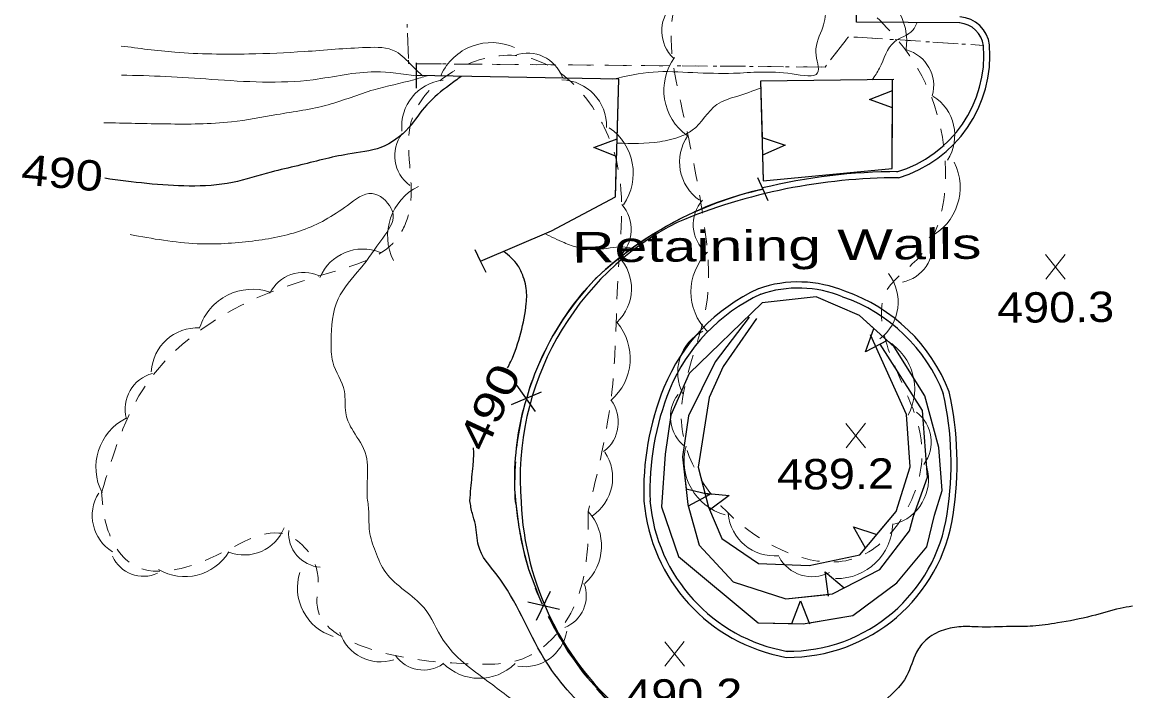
# Model space of a CAD drawing. Extents: x 2362213 to 2366494, y 6968794 to 6978110.
# Drawn here: x 2364062.7 to 2364237.1, y 6971922.6 to 6972028.3 of the extents above; entities that cross this region are included whole.
import ezdxf
from ezdxf.enums import TextEntityAlignment as Align

# ---------------------------------------------------------------- set-up
doc = ezdxf.new("R2010")
doc.units = 0
doc.header["$LTSCALE"] = 1.9
for name, pattern in [('DOTTED', [1.5, 0.3, -1.2]), ('LONG_DASH_SHORT_DASH', [9.9, 6, -1.2, 1.5, -1.2]), ('SHORT_DASHED', [2.7, 1.5, -1.2])]:
    doc.linetypes.add(name, pattern=pattern)
for name, color, linetype, lineweight in [('13', 7, 'Continuous', 13), ('17', 7, 'Continuous', 25), ('18', 7, 'Continuous', 25), ('2', 7, 'Continuous', 25), ('29', 7, 'Continuous', 13), ('31', 7, 'Continuous', 25), ('35', 7, 'Continuous', 13)]:
    doc.layers.add(name, color=color, linetype=linetype, lineweight=lineweight)

msp = doc.modelspace()

# ---------------------------------------------------------------- linework, layer by layer
at = {"layer": '13'}
for p, q in [((2364123.667, 6972022.558), (2364123.509, 6972026.556)), ((2364192.762, 6972025.506), (2364190.332, 6972022.333)), ((2364198.51, 6972025.661), (2364194.518, 6972025.913)), ((2364204.494, 6972025.268), (2364200.501, 6972025.53)), ((2364210.479, 6972024.875), (2364206.485, 6972025.137)), ((2364214.461, 6972024.613), (2364212.47, 6972024.744)), ((2364128.884, 6972021.698), (2364124.885, 6972021.73)), ((2364134.885, 6972021.645), (2364130.885, 6972021.677)), ((2364140.886, 6972021.602), (2364136.885, 6972021.634)), ((2364146.888, 6972021.549), (2364142.886, 6972021.581)), ((2364152.887, 6972021.507), (2364148.888, 6972021.539)), ((2364158.888, 6972021.454), (2364154.888, 6972021.486)), ((2364164.889, 6972021.411), (2364160.888, 6972021.443)), ((2364170.89, 6972021.358), (2364166.89, 6972021.39)), ((2364176.89, 6972021.315), (2364172.89, 6972021.347)), ((2364182.891, 6972021.262), (2364178.89, 6972021.294)), ((2364188.893, 6972021.209), (2364184.891, 6972021.241))]:
    msp.add_line(p, q, dxfattribs=at)
at = {"layer": '13', "linetype": 'DOTTED'}
msp.add_lwpolyline([(2364214.461, 6972024.613), (2364193.147, 6972026), (2364189.473, 6972021.205), (2364123.705, 6972021.739), (2364123.338, 6972030.825)], dxfattribs=at)
at = {"layer": '17'}
for p, q in [((2364144.63, 6971969.836), (2364139.918, 6971967.84)), ((2364143.759, 6971966.746), (2364140.778, 6971970.919)), ((2364143.893, 6971933.786), (2364146.109, 6971938.397)), ((2364142.505, 6971936.673), (2364147.497, 6971935.51))]:
    msp.add_line(p, q, dxfattribs=at)
for points in [[(2364178.798, 6972003.742), (2364179.615, 6972001.92), (2364180.432, 6972000.098)], [(2364142.842, 6971970.549), (2364143.067, 6971971.201), (2364143.34, 6971971.953), (2364143.622, 6971972.706), (2364143.925, 6971973.459), (2364144.238, 6971974.202), (2364144.561, 6971974.935), (2364144.904, 6971975.658), (2364145.248, 6971976.382), (2364145.611, 6971977.095), (2364145.994, 6971977.809), (2364146.387, 6971978.513), (2364146.781, 6971979.217), (2364147.194, 6971979.899), (2364147.618, 6971980.584), (2364148.051, 6971981.258), (2364148.505, 6971981.922), (2364148.969, 6971982.587), (2364149.432, 6971983.241), (2364149.915, 6971983.876), (2364150.409, 6971984.52), (2364150.913, 6971985.145), (2364151.428, 6971985.76), (2364151.952, 6971986.365), (2364152.496, 6971986.97), (2364153.041, 6971987.556), (2364153.387, 6971987.919), (2364154.101, 6971988.586), (2364154.825, 6971989.243), (2364155.568, 6971989.88), (2364156.313, 6971990.507), (2364157.077, 6971991.125), (2364157.841, 6971991.722), (2364158.625, 6971992.32), (2364159.41, 6971992.887), (2364160.215, 6971993.445), (2364161.03, 6971993.993), (2364161.845, 6971994.521), (2364162.67, 6971995.049), (2364163.515, 6971995.547), (2364164.36, 6971996.035), (2364165.217, 6971996.503), (2364166.072, 6971996.971), (2364166.948, 6971997.409), (2364167.824, 6971997.838), (2364168.71, 6971998.256), (2364169.607, 6971998.645), (2364170.503, 6971999.033), (2364171.41, 6971999.402), (2364172.316, 6971999.741), (2364173.232, 6972000.079), (2364174.159, 6972000.398), (2364175.096, 6972000.697), (2364176.024, 6972000.986), (2364176.961, 6972001.255), (2364177.909, 6972001.504), (2364178.857, 6972001.743), (2364179.615, 6972001.92)], [(2364140.607, 6971952.207), (2364140.549, 6971953.006), (2364140.501, 6971953.816), (2364140.474, 6971954.615), (2364140.456, 6971955.415), (2364140.458, 6971956.224), (2364140.471, 6971957.024), (2364140.493, 6971957.835), (2364140.535, 6971958.635), (2364140.588, 6971959.436), (2364140.66, 6971960.236), (2364140.742, 6971961.037), (2364140.835, 6971961.828), (2364140.947, 6971962.629), (2364141.07, 6971963.42), (2364141.212, 6971964.212), (2364141.365, 6971965.003), (2364141.527, 6971965.795), (2364141.7, 6971966.577), (2364141.835, 6971967.088)], [(2364140.607, 6971952.207), (2364141.122, 6971948.491), (2364141.817, 6971944.797), (2364142.615, 6971941.834), (2364144.216, 6971937.709)], [(2364145.757, 6971934.454), (2364146.287, 6971933.339), (2364148.86, 6971928.854), (2364151.919, 6971924.663), (2364156.184, 6971919.982), (2364158.544, 6971917.925), (2364161.111, 6971916.079), (2364165.688, 6971913.473), (2364170.42, 6971911.178), (2364173.935, 6971909.512), (2364175.731, 6971908.809), (2364177.606, 6971908.297), (2364181.821, 6971907.817), (2364186.042, 6971907.717), (2364194.455, 6971907.597), (2364195.065, 6971907.603)]]:
    msp.add_lwpolyline(points, dxfattribs=at)
at = {"layer": '17', "linetype": 'LONG_DASH_SHORT_DASH'}
for centre, radius, start, end in [((2364191.92, 6971947.301), 55.987, 102.69557, 133.49056), ((2364186.52, 6971955.919), 46.063, 135.99587, 184.62317)]:
    msp.add_arc(centre, radius, start, end, dxfattribs=at)
msp.add_spline([(2364140.607, 6971952.207), (2364141.817, 6971944.797), (2364146.287, 6971933.339), (2364151.919, 6971924.663), (2364161.111, 6971916.079), (2364170.42, 6971911.178), (2364177.606, 6971908.297), (2364186.042, 6971907.717), (2364202.853, 6971907.687)], degree=3, dxfattribs=at)
at = {"layer": '18'}
for p, q in [((2364200.087, 6972017.506), (2364200.091, 6972019.236)), ((2364179.584, 6972007.279), (2364179.702, 6972003.24)), ((2364197.636, 6971947.319), (2364200.671, 6971950.958))]:
    msp.add_line(p, q, dxfattribs=at)
for points in [[(2364124.921, 6972017.88), (2364124.922, 6972019.88), (2364124.923, 6972021.88)], [(2364135.061, 6971990.534), (2364146.267, 6971995.342), (2364156.365, 6972000.719), (2364156.869, 6972019.264), (2364124.923, 6972019.85)], [(2364156.608, 6972009.85), (2364156.869, 6972019.264), (2364124.923, 6972019.85)], [(2364200.291, 6972019.238), (2364179.242, 6972018.997), (2364179.702, 6972003.24)], [(2364200.291, 6972019.238), (2364179.242, 6972018.997), (2364179.508, 6972010.049)], [(2364179.702, 6972003.24), (2364200.045, 6972005.174), (2364200.091, 6972019.236)], [(2364200.074, 6972014.736), (2364196.451, 6972016.071), (2364200.087, 6972017.506)], [(2364179.702, 6972003.24), (2364200.045, 6972005.174), (2364200.074, 6972014.736)], [(2364156.535, 6972007.08), (2364152.941, 6972008.496), (2364156.608, 6972009.85)], [(2364179.508, 6972010.049), (2364183.169, 6972008.833), (2364179.584, 6972007.279)], [(2364135.061, 6971990.534), (2364146.267, 6971995.342), (2364156.365, 6972000.719), (2364156.535, 6972007.08)], [(2364135.938, 6971988.743), (2364135.061, 6971990.534), (2364134.184, 6971992.327)], [(2364206.747, 6971950.406), (2364207.94, 6971954.298), (2364207.415, 6971961.072), (2364205.197, 6971969.272), (2364200.383, 6971976.987), (2364194.867, 6971981.944), (2364188.058, 6971984.899), (2364179.516, 6971983.917), (2364168.003, 6971972.778), (2364165.095, 6971966.169), (2364164.183, 6971960.04), (2364163.612, 6971951.706)], [(2364197.176, 6971979.865), (2364194.867, 6971981.944), (2364188.058, 6971984.899), (2364179.516, 6971983.917), (2364168.003, 6971972.778), (2364165.095, 6971966.169), (2364164.183, 6971960.04), (2364163.612, 6971951.706)], [(2364177.478, 6971981.668), (2364172.115, 6971974.638), (2364167.907, 6971966.096), (2364166.948, 6971959.587), (2364167.8, 6971952.065)], [(2364177.478, 6971981.668), (2364172.115, 6971974.638), (2364167.907, 6971966.096), (2364166.948, 6971959.587), (2364167.516, 6971954.563)], [(2364178.62, 6971981.449), (2364173.342, 6971973.859), (2364171.159, 6971968.998), (2364169.394, 6971957.99), (2364171.064, 6971951.657)], [(2364178.62, 6971981.449), (2364173.342, 6971973.859), (2364171.159, 6971968.998), (2364169.394, 6971957.99), (2364170.483, 6971953.851)], [(2364199.233, 6971978.016), (2364195.822, 6971976.203), (2364197.176, 6971979.875)], [(2364200.671, 6971950.958), (2364202.864, 6971958.049), (2364202.295, 6971966.294), (2364196.625, 6971978.881)], [(2364200.671, 6971950.958), (2364202.864, 6971958.049), (2364202.295, 6971966.294), (2364196.625, 6971978.881)], [(2364203.428, 6971950.225), (2364205.62, 6971956.376), (2364204.819, 6971966.918), (2364198.169, 6971977.426)], [(2364203.428, 6971950.225), (2364205.62, 6971956.376), (2364204.819, 6971966.918), (2364198.169, 6971977.426)], [(2364206.747, 6971950.406), (2364207.94, 6971954.298), (2364207.415, 6971961.072), (2364205.197, 6971969.272), (2364200.383, 6971976.987), (2364199.233, 6971978.016)], [(2364167.516, 6971954.563), (2364171.275, 6971953.659), (2364167.833, 6971951.816)], [(2364170.483, 6971953.851), (2364174.326, 6971953.508), (2364171.189, 6971951.178)], [(2364167.8, 6971952.065), (2364169.591, 6971945.631), (2364174.936, 6971939.852), (2364183.272, 6971937.151), (2364190.646, 6971937.951), (2364198.078, 6971941.822), (2364202.77, 6971947.898), (2364203.428, 6971950.225)], [(2364167.8, 6971952.065), (2364169.591, 6971945.631), (2364174.936, 6971939.852), (2364183.272, 6971937.151), (2364189.916, 6971937.874)], [(2364163.612, 6971951.706), (2364166.328, 6971943.86), (2364178.868, 6971933.359), (2364185.999, 6971933.227), (2364193.838, 6971934.542), (2364200.759, 6971939.678), (2364205.504, 6971945.403), (2364206.747, 6971950.406)], [(2364163.612, 6971951.706), (2364166.328, 6971943.86), (2364178.868, 6971933.359), (2364184.209, 6971933.26)], [(2364171.064, 6971951.657), (2364173.141, 6971946.705), (2364178.928, 6971942.75), (2364186.962, 6971942.426), (2364194.957, 6971944.113), (2364200.671, 6971950.958)], [(2364171.064, 6971951.657), (2364173.141, 6971946.705), (2364178.928, 6971942.75), (2364186.962, 6971942.426), (2364194.957, 6971944.113), (2364195.857, 6971945.191)], [(2364186.968, 6971933.386), (2364193.838, 6971934.542), (2364200.759, 6971939.678), (2364205.504, 6971945.403), (2364206.747, 6971950.406)], [(2364192.457, 6971938.889), (2364198.078, 6971941.822), (2364202.77, 6971947.898), (2364203.428, 6971950.225)], [(2364195.857, 6971945.191), (2364193.925, 6971948.534), (2364197.636, 6971947.319)], [(2364189.999, 6971937.615), (2364189.492, 6971941.441), (2364192.457, 6971938.899)], [(2364184.209, 6971933.26), (2364185.595, 6971936.863), (2364186.98, 6971933.206)]]:
    msp.add_lwpolyline(points, dxfattribs=at)
at = {"layer": '2'}
msp.add_lwpolyline([(2364210.737, 6972028.167), (2364194.395, 6972028.311), (2364195.466, 6972156.228), (2364212.884, 6972156.604)], dxfattribs=at)
for centre, radius, start, end in [((2364210.375, 6972024.056), 5.085, 7.18498, 85.79573), ((2364210.375, 6972024.056), 4.125, 7.18498, 85.79573), ((2364195.286, 6972023.079), 19.239, 286.51958, 4.57999), ((2364195.286, 6972023.079), 20.199, 286.51958, 4.57999), ((2364201.17, 6971912.908), 91.766, 90.08903, 103.62738), ((2364201.17, 6971912.908), 90.806, 90.08903, 112.64764), ((2364186.883, 6971956.099), 45.574, 116.98325, 184.58726), ((2364185.214, 6971968.176), 19.066, 67.27286, 109.28962), ((2364191.218, 6971959.504), 29.37, 114.76575, 157.86601), ((2364191.218, 6971959.504), 28.41, 114.76575, 157.86601), ((2364185.214, 6971968.176), 18.106, 67.27286, 109.28962), ((2364183.767, 6971960.134), 27.101, 21.09573, 71.02365), ((2364183.767, 6971960.134), 26.141, 21.09573, 71.02365), ((2364204.388, 6971954.209), 43.564, 157.94107, 182.13132), ((2364204.388, 6971954.209), 42.604, 157.94107, 182.13132), ((2364158.144, 6971958.541), 51.197, 351.05698, 12.5657), ((2364158.144, 6971958.541), 52.157, 351.05698, 12.5657), ((2364187.782, 6971954.452), 46.371, 182.46905, 230.41958), ((2364188.145, 6971954.88), 27.387, 184.79931, 259.85291), ((2364188.145, 6971954.88), 26.427, 184.79931, 259.85291), ((2364183.591, 6971954.278), 26.358, 269.412, 351.61266), ((2364183.591, 6971954.278), 25.398, 269.412, 351.61266)]:
    msp.add_arc(centre, radius, start, end, dxfattribs=at)
at = {"layer": '29'}
for centre, radius, start, end in [((2364193.498, 6972025.384), 8.839, 349.43512, 79.43512), ((2364169.555, 6972026.926), 5.889, 136.99099, 226.99099), ((2364136.794, 6972016.307), 8.758, 65.50797, 155.50797), ((2364142.513, 6972017.557), 5.835, 19.90645, 109.90645), ((2364200.712, 6972018.251), 5.889, 344.39258, 74.39258), ((2364172.839, 6972017.528), 8.839, 144.09174, 234.09174), ((2364129.913, 6972011.858), 7.302, 96.03516, 186.03516), ((2364147.657, 6972011.879), 7.302, 358.33915, 88.33915), ((2364202.557, 6972010.39), 7.369, 327.80825, 57.80825), ((2364150.404, 6972004.403), 8.758, 325.47666, 55.47666), ((2364127.354, 6972007.204), 5.835, 143.56913, 233.56913), ((2364173.847, 6972006.198), 7.369, 145.247, 235.247), ((2364201.936, 6972002.182), 8.839, 296.69553, 26.69553), ((2364129.145, 6971994.502), 8.758, 116.32283, 206.32283), ((2364153.027, 6971995.557), 5.835, 312.02607, 42.02607), ((2364174.524, 6971996.307), 5.889, 138.98266, 228.98266), ((2364200.526, 6971992.996), 5.889, 281.0794, 11.0794), ((2364116.453, 6971985.142), 7.302, 67.49017, 157.49017), ((2364151.584, 6971986.174), 7.302, 313.46858, 43.46858), ((2364177.115, 6971985.685), 8.839, 134.9198, 224.9198), ((2364107.061, 6971982.928), 5.835, 64.3351, 154.3351), ((2364193.618, 6971984.08), 7.369, 307.465, 37.465), ((2364099.057, 6971977.334), 8.758, 71.72469, 161.72469), ((2364090.371, 6971972.689), 7.302, 87.05612, 177.05612), ((2364149.925, 6971975.184), 8.758, 310.523, 40.523), ((2364173.556, 6971972.955), 7.369, 117.51866, 207.51866), ((2364194.759, 6971970.344), 8.839, 331.86875, 61.86875), ((2364084.775, 6971967.142), 5.835, 104.94632, 194.94632), ((2364170.915, 6971965.895), 5.889, 142.54378, 232.54378), ((2364150.976, 6971965.087), 5.835, 307.02552, 37.02552), ((2364200.335, 6971961.951), 5.889, 322.95633, 52.95633), ((2364083.095, 6971957.934), 8.758, 117.26787, 207.26787), ((2364176.032, 6971958.96), 8.839, 164.53352, 254.53352), ((2364148.608, 6971956.319), 7.302, 303.66844, 33.66844), ((2364198.417, 6971956.062), 7.369, 284.93775, 14.93775), ((2364080.484, 6971950.325), 6.731, 148.09574, 238.09574), ((2364146.082, 6971945.542), 8.073, 312.33487, 42.33487), ((2364181.471, 6971951.323), 7.369, 185.24779, 275.24779), ((2364191.291, 6971949.207), 8.839, 268.91824, 358.91824), ((2364097.759, 6971950.827), 6.731, 248.6399, 338.6399), ((2364110.134, 6971947.534), 5.379, 175.66776, 265.66776), ((2364081.842, 6971946.11), 5.379, 204.41208, 294.41208), ((2364088.378, 6971948.739), 8.073, 238.89899, 328.89899), ((2364187.392, 6971946.547), 5.889, 207.81009, 297.81009), ((2364114.211, 6971938.93), 8.073, 162.51969, 252.51969), ((2364146.374, 6971937.647), 5.379, 291.48249, 21.48249), ((2364119.252, 6971933.936), 6.731, 198.08151, 288.08151), ((2364142.017, 6971933.169), 6.731, 260.68759, 350.68759), ((2364126.055, 6971931.288), 5.379, 214.81086, 304.81086), ((2364134.839, 6971932.683), 8.073, 224.5575, 314.5575)]:
    msp.add_arc(centre, radius, start, end, dxfattribs=at)
at = {"layer": '29', "linetype": 'SHORT_DASHED'}
for points in [[(2364193.995, 6972032.548), (2364202.775, 6972023.042), (2364208.45, 6972003.624), (2364204.259, 6971991.114), (2364199.061, 6971985.644), (2364199.653, 6971976.01), (2364204.763, 6971960.237), (2364194.81, 6971943.811), (2364177.187, 6971948.135), (2364166.75, 6971965.755), (2364170.786, 6971984.024), (2364170.369, 6971996.262), (2364166.915, 6972014.51), (2364166.041, 6972031.781), (2364180.718, 6972043.563), (2364189.382, 6972043.355), (2364193.928, 6972038.578), (2364194.541, 6972033.013)], [(2364075.237, 6971953.944), (2364082.363, 6971971.183), (2364099.866, 6971984.759), (2364112.544, 6971989.09), (2364121.611, 6971993.788), (2364123.73, 6971998.058), (2364124.258, 6972013.043), (2364140.542, 6972023.019), (2364156.19, 6972007.586), (2364156.806, 6971989.071), (2364155.799, 6971969.892), (2364152.049, 6971950.985)], [(2364152.049, 6971950.985), (2364151.754, 6971943.111), (2364147.786, 6971932.494), (2364141.72, 6971927.706), (2364132.747, 6971926.921), (2364120.782, 6971928.387), (2364109.291, 6971935.867), (2364109.33, 6971941.187), (2364104.482, 6971947.262), (2364093.303, 6971944.005), (2364079.654, 6971942.885), (2364075.862, 6971949.27), (2364075.237, 6971953.944)]]:
    msp.add_spline(points, degree=3, dxfattribs=at)
at = {"layer": '31', "lineweight": 13}
for p, q in [((2364227.382, 6971987.703), (2364224.266, 6971991.555)), ((2364224.303, 6971987.674), (2364227.346, 6971991.584)), ((2364195.846, 6971961.032), (2364192.729, 6971964.882)), ((2364192.766, 6971961.003), (2364195.809, 6971964.912)), ((2364167.253, 6971926.539), (2364164.135, 6971930.39)), ((2364164.172, 6971926.51), (2364167.216, 6971930.419))]:
    msp.add_line(p, q, dxfattribs=at)
at = {"layer": '31'}
for points in [[(2364131.993, 6972019.718), (2364130.146, 6972018.35), (2364126.576, 6972015.246), (2364123.721, 6972011.637), (2364119.339, 6972008.506), (2364114.11, 6972007.426), (2364106.206, 6972005.61), (2364101.987, 6972004.6), (2364095.891, 6972002.962), (2364089.076, 6972002.397), (2364075.714, 6972003.62)], [(2364139.312, 6971973.655), (2364139.833, 6971974.67), (2364141.409, 6971979.205), (2364142.285, 6971983.833), (2364142.22, 6971986.552), (2364141.795, 6971988.068), (2364140.958, 6971989.841), (2364138.657, 6971992.08)], [(2364133.382, 6971952.638), (2364133.533, 6971954.649), (2364133.879, 6971958.192), (2364133.977, 6971960.553), (2364133.962, 6971961.003)], [(2364213.166, 6971905.435), (2364212.636, 6971904.38), (2364211.906, 6971903.353), (2364208.051, 6971901.635), (2364201.021, 6971902.63), (2364191.459, 6971903.949), (2364181.63, 6971905.875), (2364174.723, 6971907.589), (2364162.596, 6971912.443), (2364153.179, 6971918.454), (2364145.06, 6971927.808), (2364137.684, 6971940.887), (2364134.709, 6971945.579), (2364134.258, 6971948.906), (2364133.761, 6971950.661), (2364133.382, 6971952.638)], [(2364237.966, 6971936.012), (2364236.03, 6971935.643), (2364231.571, 6971934.461), (2364226.14, 6971933.35), (2364222.265, 6971932.853), (2364218.746, 6971932.79), (2364213.626, 6971932.721), (2364210.946, 6971932.765), (2364208.14, 6971932.229), (2364205.345, 6971930.652), (2364203.883, 6971928.718), (2364202.378, 6971925.043), (2364198.122, 6971920.442), (2364196.576, 6971919.027), (2364193.299, 6971915.556), (2364189.258, 6971912.477), (2364181.862, 6971908.777)]]:
    msp.add_spline(points, degree=3, dxfattribs=at)
at = {"layer": '35'}
for points in [[(2364091.503, 6972164.529), (2364100.213, 6972163.581), (2364103.636, 6972163.174), (2364111.989, 6972162.874), (2364117.079, 6972163.992), (2364122.147, 6972164.31), (2364134.281, 6972163.866), (2364140.814, 6972163.568), (2364150.574, 6972163.601), (2364160.268, 6972163.213), (2364161.13, 6972163.001), (2364164.749, 6972162.056), (2364166.909, 6972161.166), (2364171.204, 6972159.567), (2364174.356, 6972158.297), (2364178.128, 6972156.963), (2364180.024, 6972156.361), (2364184.536, 6972155.134), (2364186.43, 6972153.702), (2364188.648, 6972150.833), (2364190.4, 6972137.039), (2364190.488, 6972123.558), (2364191.078, 6972107.794), (2364190.85, 6972085.511), (2364189.749, 6972066.71), (2364189.45, 6972058.226), (2364189.401, 6972050.775), (2364189.125, 6972038.772), (2364189.158, 6972035.323), (2364189.581, 6972030.845), (2364189.093, 6972027.491), (2364188.001, 6972023.531), (2364188.282, 6972020.274), (2364184.272, 6972020.125), (2364174.98, 6972020.217), (2364168.57, 6972020.326), (2364162.308, 6972020.406), (2364155.958, 6972019.286)], [(2364203.986, 6972028.222), (2364203.287, 6972027.026), (2364200.394, 6972025.189), (2364198.034, 6972021.006), (2364196.901, 6972019.196)], [(2364125.893, 6972019.829), (2364124.218, 6972021.434), (2364121.686, 6972023.66), (2364117.079, 6972024.296), (2364107.235, 6972023.652), (2364098.478, 6972023.269), (2364086.785, 6972023.557), (2364078.296, 6972024.526)], [(2364124.923, 6972019.79), (2364118.426, 6972020.448), (2364108.627, 6972019.205), (2364092.606, 6972019.252), (2364085.341, 6972019.713), (2364078.36, 6972019.927)], [(2364126.652, 6972019.817), (2364124.539, 6972019.197), (2364118.213, 6972017.606), (2364111.005, 6972015.247), (2364102.9, 6972013.69), (2364095.72, 6972012.541), (2364085.533, 6972012.214), (2364075.58, 6972012.409)], [(2364179.273, 6972017.858), (2364175.495, 6972016.572), (2364172.378, 6972015.272), (2364168.487, 6972011.204), (2364166.706, 6972010.267), (2364163.363, 6972009.395), (2364156.595, 6972009.18)], [(2364117.167, 6971953.073), (2364117.172, 6971955.724), (2364117.014, 6971959.761), (2364116.797, 6971960.469), (2364114.712, 6971964.069), (2364113.769, 6971966.551), (2364113.556, 6971969.94), (2364111.722, 6971974.602), (2364111.471, 6971977.89), (2364112.577, 6971984.57), (2364116.072, 6971989.334), (2364119.606, 6971994.178), (2364121.252, 6971997.904), (2364120.942, 6971998.861), (2364117.939, 6972001.213), (2364114.036, 6971999.346), (2364106.914, 6971995.418), (2364099.04, 6971993.713), (2364090.313, 6971993.289), (2364079.75, 6971994.719)], [(2364159.003, 6971992.584), (2364157.511, 6971992.769), (2364153.495, 6971992.371), (2364150.542, 6971992.663), (2364148.245, 6971993.451), (2364145.201, 6971994.882)], [(2364248.133, 6971949.94), (2364247.946, 6971945.457), (2364247.573, 6971940.524), (2364246.976, 6971932.849), (2364246.223, 6971925.811), (2364245.043, 6971916.308), (2364244.734, 6971909.916), (2364244.152, 6971901.719), (2364243.105, 6971897.259), (2364241.287, 6971894.952), (2364239.081, 6971893.491), (2364236.814, 6971890.049), (2364235.129, 6971883.243), (2364230.536, 6971879.149), (2364228.167, 6971878.006), (2364225.814, 6971877.283), (2364221.867, 6971876.886), (2364216.284, 6971876.303), (2364213.728, 6971876.878), (2364208.924, 6971882.394), (2364206.874, 6971885.625), (2364201.247, 6971891.52), (2364194.761, 6971896.459), (2364187.015, 6971900.095), (2364180.489, 6971902.774), (2364172.17, 6971904.895), (2364158.711, 6971909.856), (2364152.373, 6971912.776), (2364142.046, 6971919.688), (2364136.234, 6971924.123), (2364129.172, 6971930.627), (2364126.134, 6971935.737), (2364120.089, 6971941.33), (2364118.457, 6971944.654), (2364117.517, 6971947.846), (2364117.43, 6971950.706), (2364117.167, 6971953.073)], [(2364259.724, 6971948.961), (2364259.108, 6971946.454), (2364258.453, 6971943.807), (2364256.508, 6971938.009), (2364255.227, 6971931.817), (2364254.063, 6971925.936), (2364253.185, 6971920.396), (2364252.519, 6971913.659), (2364252.302, 6971905.978), (2364252.217, 6971898.046), (2364251.418, 6971887.448), (2364249.275, 6971878.367), (2364249.199, 6971867.366), (2364248.144, 6971854.245), (2364248.005, 6971844.673), (2364248.738, 6971832.82), (2364249.601, 6971822.027), (2364249.277, 6971816.195), (2364248.719, 6971810.679), (2364247.095, 6971806.863), (2364245.161, 6971804.174), (2364240.687, 6971801.542), (2364236.704, 6971796.554), (2364234.148, 6971795.069), (2364230.611, 6971793.616), (2364226.269, 6971793.795), (2364223.504, 6971794.298), (2364218.523, 6971796.55), (2364215.721, 6971797.864), (2364211.764, 6971800.636), (2364210.933, 6971801.848), (2364207.256, 6971809.764), (2364205.22, 6971817.695), (2364203.261, 6971827.056), (2364199.459, 6971840.861), (2364194.783, 6971853.157), (2364191.558, 6971862.038), (2364187.292, 6971867.986), (2364182.008, 6971873.516), (2364176.995, 6971877.999), (2364168.847, 6971883.072), (2364160.556, 6971886.153), (2364151.187, 6971888.163), (2364146.115, 6971888.435), (2364139.907, 6971888.046), (2364135.542, 6971887.594), (2364129.894, 6971888.411), (2364129.099, 6971888.853), (2364128.58, 6971889.878), (2364127.686, 6971893.39), (2364126.101, 6971895.075), (2364120.19, 6971893.978), (2364112.164, 6971889.292), (2364107.396, 6971881.727), (2364102.752, 6971875.952), (2364098.028, 6971870.996), (2364089.624, 6971868.236), (2364085.095, 6971868.143), (2364081.528, 6971868.809), (2364071.329, 6971866.572), (2364064.633, 6971858.779)], [(2364254.583, 6971950.092), (2364254.246, 6971947.688), (2364253.571, 6971944.031), (2364252.74, 6971937.713), (2364250.893, 6971930.046), (2364249.642, 6971920.682), (2364248.844, 6971912.044), (2364248.458, 6971901.16), (2364248.116, 6971895.007), (2364246.019, 6971883.167), (2364244.444, 6971869.961), (2364244.181, 6971858.759), (2364244.695, 6971847.812), (2364246.476, 6971837.239), (2364245.414, 6971829.098), (2364243.777, 6971827.822), (2364240.304, 6971827.069), (2364235.557, 6971824.614), (2364229.964, 6971821.62), (2364225.784, 6971821.591), (2364221.589, 6971823.151), (2364216.579, 6971825.363), (2364212.453, 6971829.084), (2364209.833, 6971833.279), (2364207.252, 6971838.516), (2364204.401, 6971845.948), (2364201.976, 6971851.745), (2364198.507, 6971856.913)]]:
    msp.add_spline(points, degree=3, dxfattribs=at)

# ---------------------------------------------------------------- texts
at = {"layer": '18', "width": 1.45}
msp.add_text('Retaining Walls', height=4.8, rotation=0.546, dxfattribs=at).set_placement((2364149.505, 6971990.302))
at = {"layer": '31'}
for rotation, width, p in [(354.78, 1.2, (2364068.801, 6972002.088)), (65.221, 1.3, (2364138.668, 6971966.481))]:
    msp.add_text(' 490 ', height=4.8, rotation=rotation, dxfattribs=dict(at, width=width)).set_placement(p, align=Align.CENTER)
at = {"layer": '31', "width": 1.15}
for s, p in [('490.3', (2364216.639, 6971980.761)), ('489.2', (2364181.867, 6971954.41)), ('490.2', (2364157.938, 6971919.599))]:
    msp.add_text(s, height=4.8, rotation=0.546, dxfattribs=at).set_placement(p)

doc.saveas('drawing.dxf')
